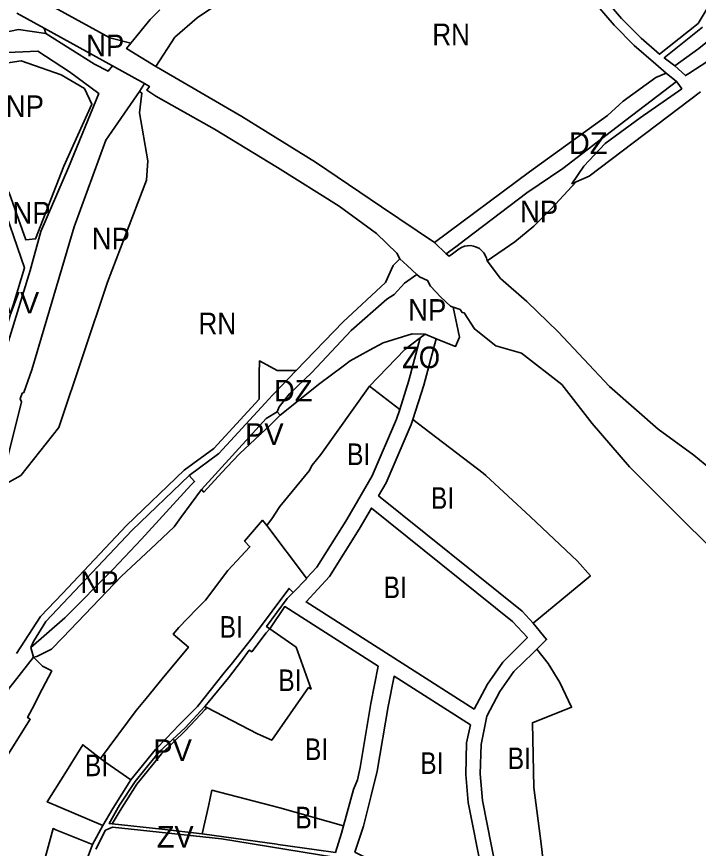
# Model space of a CAD drawing. Extents: x -650451 to -642268, y -1075216 to -1066610.
# Drawn here: x -645870 to -645397, y -1069586 to -1069009 of the extents above; entities that cross this region are included whole.
import ezdxf

# ---------------------------------------------------------------- set-up
doc = ezdxf.new("R2010")
doc.units = 0
doc.header["$LTSCALE"] = 6
doc.layers.add('1', color=7, linetype='Continuous', lineweight=35)
doc.layers.add('2', color=7, linetype='Continuous')
doc.layers.add('3', color=7, linetype='Continuous')

msp = doc.modelspace()

# ---------------------------------------------------------------- linework, layer by layer
at = {"layer": '1'}
for p, q in [((-645849.73, -1069020.52), (-645850.79, -1069016.84)), ((-645412.13, -1069053.74), (-645419.17, -1069048.02)), ((-645781.12, -1069055.29), (-645784.69, -1069060.74)), ((-645571.9, -1069173.43), (-645579.94, -1069165.52)), ((-645586.39, -1069229.32), (-645589.844, -1069231.908)), ((-645578.713, -1069232.375), (-645586.39, -1069229.32)), ((-645625.11, -1069265.42), (-645604.114, -1069281.49)), ((-645689.02, -1069283.19), (-645687.12, -1069285.4)), ((-645696.19, -1069362.01), (-645668.722, -1069398.75)), ((-645860.14, -1069446.69), (-645858.23, -1069453.6)), ((-645737.897, -1069488.534), (-645739.3, -1069487.81)), ((-645817.3, -1069583.61), (-645810.08, -1069570.39))]:
    msp.add_line(p, q, dxfattribs=at)
for points in [[(-645390.75, -1069003.09), (-645397.01, -1069013.46), (-645423.753, -1069034.862), (-645436.6, -1069023.76), (-645450.17, -1069010.02), (-645462.64, -1068995.27), (-645473.98, -1068979.47), (-645532.39, -1068890.9), (-645531.66, -1068887.61), (-645524.13, -1068883.52), (-645515.12, -1068880), (-645491.61, -1068872.47), (-645480.68, -1068870.12), (-645469.68, -1068869.93), (-645458.84, -1068871.88), (-645448.43, -1068875.95), (-645384.33, -1068908.58)], [(-645545.679, -1068882.991), (-645586.28, -1068907.71), (-645690.34, -1068973.16), (-645744.65, -1069009.71), (-645760.07, -1069023.11), (-645773.38, -1069043.46)], [(-645419.17, -1069048.02), (-645426.46, -1069041.78), (-645441.38, -1069028.88), (-645455.35, -1069014.76), (-645468.16, -1068999.57), (-645479.67, -1068983.55), (-645534.94, -1068899.86), (-645541.34, -1068889.93), (-645545.679, -1068882.991)], [(-644952.47, -1069036.35), (-644988.11, -1069042.51), (-645029.47, -1069037.71), (-645059.3, -1069027.45), (-645090.35, -1069010.56), (-645122.25, -1068993.21), (-645131.73, -1068995.69), (-645159.37, -1068981.11), (-645189.84, -1068969.91), (-645218.85, -1068964.3), (-645232.4, -1068961.67), (-645255.21, -1068962.49), (-645275.45, -1068964.38), (-645292.77, -1068966.91), (-645311.99, -1068972.74), (-645328.55, -1068980.37), (-645350.17, -1068993.33), (-645371.56, -1069010.81), (-645396.53, -1069030.88), (-645413.29, -1069042.92)], [(-645413.29, -1069042.92), (-645405.852, -1069049.677), (-645403.6, -1069048.22), (-645381.75, -1069034.17), (-645341.31, -1069006.42), (-645323.59, -1068997.12), (-645305.04, -1068989.18), (-645286.67, -1068983.85), (-645256.29, -1068978.12), (-645222.7, -1068978.86), (-645196.42, -1068982.87), (-645171.63, -1068991.63), (-645128.94, -1069015.1), (-645114.52, -1069020.11), (-645096.97, -1069036.63)], [(-645790.53, -1069027.19), (-645805.16, -1069023.52), (-645843.56, -1069002.41), (-645848.18, -1069000.48), (-645852.91, -1068999.62), (-645856.26, -1068997.79)], [(-645869.83, -1069006.45), (-645850.79, -1069016.84)], [(-645770.47, -1069003.97), (-645777.16, -1069010.72), (-645790.53, -1069027.19)], [(-645849.73, -1069020.52), (-645868.65, -1069017.82), (-645892.13, -1069022.51), (-645915.93, -1069031.93), (-645925.49, -1069038.22), (-645933.84, -1069055.44), (-645930.96, -1069081.23), (-645913.85, -1069102.71), (-645898.51, -1069130.56), (-645898.3, -1069130.96)], [(-645850.79, -1069016.84), (-645803.29, -1069042.92), (-645781.12, -1069055.29)], [(-645413.29, -1069042.92), (-645420.586, -1069037.45), (-645393.954, -1069016.138)], [(-645803.29, -1069042.92), (-645806.26, -1069046.58), (-645815.87, -1069041.86), (-645849.73, -1069020.52)], [(-645773.38, -1069043.46), (-645793.638, -1069031.021), (-645790.53, -1069027.19)], [(-645886.75, -1069034.06), (-645855.25, -1069032.83), (-645833.18, -1069047.08), (-645812.79, -1069062.17), (-645833.93, -1069113.56), (-645853.19, -1069157.89), (-645860.44, -1069185.14), (-645878.89, -1069245.47)], [(-645579.94, -1069165.52), (-645616.63, -1069140.8), (-645662.44, -1069109.89), (-645713.61, -1069078.06), (-645770.04, -1069045.34), (-645773.38, -1069043.46)], [(-645419.17, -1069048.02), (-645426.3, -1069051.02), (-645449.03, -1069067.42), (-645459.91, -1069077.37), (-645514.08, -1069116.5), (-645579.94, -1069165.52)], [(-645781.12, -1069055.29), (-645777.73, -1069057.2), (-645779.49, -1069059.92), (-645773.29, -1069063.99), (-645732.65, -1069086.82), (-645688.87, -1069113.44), (-645646.08, -1069140.37), (-645620.2, -1069159.26), (-645606.11, -1069172.98), (-645603.91, -1069176.86)], [(-645571.9, -1069173.43), (-645565.1, -1069168.65), (-645558.2, -1069163.37), (-645515.99, -1069131.1), (-645490.83, -1069114.27), (-645447.18, -1069080.79), (-645412.13, -1069053.74)], [(-645481.72, -1069123.47), (-645484.616, -1069124.845), (-645476.39, -1069112.56), (-645461.59, -1069096.91), (-645437.22, -1069079.02), (-645408.417, -1069058.81), (-645410.47, -1069055.83), (-645412.13, -1069053.74)], [(-645938.399, -1069347.452), (-645938.89, -1069341.56), (-645935.33, -1069340.64), (-645921.56, -1069346.6), (-645889.29, -1069330.52), (-645877.15, -1069319.06), (-645866.45, -1069276.32), (-645867.42, -1069274.21), (-645866.02, -1069270.26), (-645864.96, -1069269.78), (-645859.43, -1069254.08), (-645829.96, -1069154.65), (-645807.89, -1069094.51), (-645784.69, -1069060.74)], [(-645938.399, -1069347.452), (-645933.792, -1069352.53), (-645913.23, -1069356.892), (-645893.291, -1069341.938), (-645867.026, -1069327.317), (-645840.644, -1069294.052), (-645806.806, -1069193.112), (-645779.685, -1069122.296), (-645778.75, -1069108.98), (-645784.52, -1069075.66), (-645783.02, -1069061.84), (-645784.69, -1069060.74)], [(-645395.34, -1069060.89), (-645472.56, -1069119.53), (-645481.72, -1069123.47)], [(-645481.72, -1069123.47), (-645499.07, -1069142.13), (-645511.11, -1069154.16), (-645524.19, -1069165.11), (-645543.43, -1069178.39)], [(-645882.82, -1069243.58), (-645864.51, -1069183.09), (-645881.95, -1069132.83)], [(-645571.9, -1069173.43), (-645569.81, -1069175.03), (-645567.5, -1069173.46), (-645562.95, -1069170.06), (-645561.21, -1069169.02), (-645559.15, -1069168.24), (-645557.15, -1069167.85), (-645554.96, -1069167.8), (-645552.94, -1069168.1), (-645550.86, -1069168.77), (-645548.79, -1069169.88), (-645547.32, -1069171.06), (-645545.78, -1069172.76), (-645544.75, -1069174.39), (-645543.86, -1069176.51), (-645543.43, -1069178.39)], [(-645603.91, -1069176.86), (-645608.71, -1069181.51), (-645613.9, -1069193.45), (-645643.34, -1069220.59), (-645675.823, -1069254.48)], [(-645603.91, -1069176.86), (-645599, -1069181.48), (-645592.24, -1069187.73)], [(-645184.88, -1069596.58), (-645202.56, -1069568.23), (-645230.1, -1069525.98), (-645253.4, -1069493.06), (-645278.31, -1069461.33), (-645281.4, -1069458.4), (-645290.5, -1069449.03), (-645299.61, -1069437.97), (-645306.16, -1069425.55), (-645314.14, -1069412.54), (-645321.1, -1069405.21), (-645326.59, -1069396.64), (-645350.63, -1069363.98), (-645371.12, -1069339.47), (-645376.38, -1069332.65), (-645400.07, -1069313.32), (-645424.8, -1069295.24), (-645458.45, -1069265.56), (-645494.13, -1069227.63), (-645515.89, -1069206.66), (-645534.25, -1069190.56), (-645543.43, -1069178.39)], [(-645592.24, -1069187.73), (-645600.78, -1069193.73), (-645607.9, -1069201.68), (-645612.93, -1069204.86), (-645637.74, -1069226.64), (-645665.06, -1069255.95), (-645680.57, -1069270.58), (-645687.76, -1069279.6), (-645689.02, -1069283.19)], [(-645567.069, -1069210.45), (-645568.9, -1069209.87), (-645575.58, -1069203.57), (-645582.63, -1069195.88), (-645584.73, -1069191.88), (-645590.41, -1069189.45), (-645592.24, -1069187.73)], [(-645567.069, -1069210.45), (-645562.62, -1069231.33), (-645565.28, -1069237.72), (-645578.713, -1069232.375)], [(-645368.13, -1069397.37), (-645405.7, -1069360.27), (-645444.62, -1069321.35), (-645470.44, -1069291.24), (-645491.63, -1069264.25), (-645519.59, -1069242.38), (-645537.44, -1069237.41), (-645552.2, -1069225.59), (-645559.33, -1069214.54), (-645560.72, -1069214.25), (-645562.17, -1069212.02), (-645567.069, -1069210.45)], [(-645687.12, -1069285.4), (-645659.55, -1069263.6), (-645643.3, -1069251.4), (-645638.5, -1069247.87), (-645625, -1069240.36), (-645615.66, -1069235.18), (-645595.33, -1069228.99), (-645586.39, -1069229.32)], [(-645589.844, -1069231.908), (-645600.55, -1069239.93), (-645625.11, -1069265.42)], [(-645604.114, -1069281.49), (-645597.738, -1069261.522), (-645589.844, -1069231.908)], [(-645594.94, -1069288.511), (-645587.298, -1069264.578), (-645578.713, -1069232.375)], [(-645869.91, -1069451.02), (-645853.28, -1069425.27), (-645838.17, -1069409.28), (-645819.62, -1069389.66), (-645793.63, -1069362.15), (-645753.58, -1069323.64), (-645733.1, -1069308.58), (-645701.62, -1069274.36), (-645701.52, -1069256.86), (-645701.33, -1069247.86), (-645689, -1069254.5), (-645675.823, -1069254.48)], [(-645750.26, -1069327.38), (-645729.64, -1069312.18), (-645697.45, -1069277.16), (-645692.29, -1069271.66), (-645675.82, -1069254.48), (-645675.823, -1069254.48)], [(-645625.11, -1069265.42), (-645658.9, -1069312.83), (-645664.89, -1069320.2), (-645667, -1069324.06), (-645687.22, -1069349), (-645690.81, -1069354.28), (-645692.38, -1069356.67), (-645696.19, -1069362.01)], [(-645741.7, -1069337.03), (-645696.79, -1069287.7), (-645689.02, -1069283.19)], [(-645668.722, -1069398.75), (-645661.477, -1069390.91), (-645641.511, -1069359.099), (-645635.995, -1069349.527), (-645623.307, -1069327.508), (-645606.256, -1069288.199), (-645604.114, -1069281.49)], [(-645687.12, -1069285.4), (-645693.7, -1069292.31), (-645715.27, -1069312.44), (-645719.98, -1069317.09), (-645727.6, -1069325.19), (-645740.01, -1069338.86), (-645741.7, -1069337.03)], [(-645594.94, -1069288.511), (-645596.062, -1069292.027), (-645613.576, -1069332.402), (-645618.766, -1069341.409), (-645519.097, -1069421.579), (-645511.464, -1069429.794)], [(-645511.464, -1069429.794), (-645471.738, -1069397.026), (-645480.72, -1069386.96), (-645513.41, -1069356.18), (-645544.26, -1069327.35), (-645546.19, -1069325.81), (-645583.13, -1069297.55), (-645594.94, -1069288.511)], [(-645750.26, -1069327.38), (-645789.7, -1069365.42), (-645849.68, -1069428.67), (-645858.11, -1069442.69), (-645860.14, -1069446.69)], [(-645750.26, -1069327.38), (-645746.46, -1069331.59), (-645749.11, -1069334.12), (-645783.23, -1069371.55), (-645802.91, -1069392.33), (-645836.43, -1069426.19), (-645860.14, -1069446.69)], [(-645741.7, -1069337.03), (-645755.96, -1069356.58), (-645760.59, -1069362.92), (-645776.73, -1069378.22), (-645797.16, -1069397.28), (-645837.87, -1069439.86), (-645845.79, -1069447.9), (-645855.9, -1069452.94), (-645858.23, -1069453.6)], [(-645811.75, -1069523.81), (-645786.89, -1069490.51), (-645780.06, -1069482.21), (-645768.82, -1069468.54), (-645750.69, -1069446.48), (-645761.196, -1069437.423), (-645757.29, -1069432.85), (-645745.02, -1069420.25), (-645739.9, -1069415), (-645738.81, -1069413.89), (-645723.37, -1069393.24), (-645707.99, -1069376.88), (-645711.75, -1069372.87), (-645699.25, -1069358.42), (-645696.19, -1069362.01)], [(-645668.722, -1069398.75), (-645668.61, -1069398.9), (-645678.06, -1069408.54)], [(-645790.62, -1069538.59), (-645773.6, -1069517.71), (-645766, -1069509.66), (-645757, -1069500.51), (-645744.37, -1069487.69), (-645726.71, -1069465.63), (-645723.74, -1069461.93), (-645722.37, -1069460.21), (-645721.02, -1069458.62), (-645706.2, -1069439.77), (-645692.58, -1069421.49), (-645681.7, -1069406.9), (-645680.86, -1069405.77), (-645678.06, -1069408.54)], [(-645694.21, -1069433.78), (-645696.45, -1069432.21), (-645682.28, -1069412.88), (-645678.06, -1069408.54)], [(-645643.16, -1069570.6), (-645636.09, -1069545.31), (-645633.29, -1069538.7), (-645631.62, -1069530.161), (-645624.041, -1069485.561), (-645619.119, -1069459.68), (-645683.883, -1069418.357), (-645694.21, -1069433.78)], [(-645694.21, -1069433.78), (-645696.65, -1069436.71), (-645706.799, -1069449.699), (-645708.48, -1069448.63), (-645713.92, -1069456.05), (-645722.98, -1069467.92), (-645737.05, -1069485.06), (-645739.3, -1069487.81)], [(-645694.21, -1069433.78), (-645675.91, -1069446.56), (-645665.58, -1069475.61), (-645667.31, -1069474.6), (-645692.87, -1069511.229), (-645702.82, -1069506.64), (-645737.897, -1069488.534)], [(-645511.464, -1069429.794), (-645502.142, -1069441.313), (-645508.994, -1069447.955)], [(-645508.994, -1069447.955), (-645511.585, -1069450.466), (-645524.812, -1069463.425), (-645534.584, -1069477.365), (-645543.548, -1069494.404), (-645547.654, -1069514.049), (-645548.207, -1069534.609), (-645546.74, -1069552.954), (-645537.354, -1069600.095), (-645532.36, -1069625.648), (-645531.753, -1069637.96), (-645500.137, -1069632.833)], [(-645500.137, -1069632.833), (-645506, -1069583), (-645511, -1069544), (-645512, -1069499), (-645484.783, -1069488.256), (-645493, -1069471), (-645501, -1069458), (-645508.994, -1069447.955)], [(-645917.68, -1069620.16), (-645915.79, -1069573.09), (-645912.51, -1069562.49), (-645908.83, -1069550.61), (-645907.52, -1069546.36), (-645907.06, -1069544.88), (-645894.05, -1069513.84), (-645888.1, -1069500.82), (-645885.96, -1069497.27), (-645883.83, -1069493.87), (-645884.64, -1069493.36), (-645882.81, -1069490.44), (-645879.31, -1069484.84), (-645879.74, -1069484.57), (-645880.53, -1069484.08), (-645875.15, -1069474.99), (-645872.2, -1069471.51), (-645858.23, -1069453.6)], [(-645858.23, -1069453.6), (-645851.99, -1069459.64), (-645845.49, -1069463.04), (-645852.05, -1069475.74), (-645859.15, -1069489.47), (-645862.26, -1069495.5), (-645860.48, -1069496.62), (-645875.94, -1069521.19), (-645885.123, -1069517.463), (-645885.66, -1069518.71), (-645887.1, -1069521.95), (-645888.32, -1069524.69), (-645889.51, -1069527.34), (-645893.21, -1069535.65), (-645894.44, -1069538.39), (-645895.64, -1069541.08), (-645896.86, -1069543.82), (-645898.02, -1069546.92), (-645898.59, -1069548.21), (-645888.62, -1069552.14), (-645891.49, -1069568.99), (-645887.067, -1069570.398), (-645891.363, -1069649.02)], [(-645739.3, -1069487.81), (-645753.05, -1069502.47), (-645770.66, -1069519.07), (-645780.85, -1069531.55), (-645787.64, -1069539.88), (-645798.53, -1069556.3), (-645805.66, -1069569.03), (-645803.513, -1069569.263)], [(-645803.513, -1069569.263), (-645798.102, -1069559.972), (-645786.388, -1069541.673), (-645779.376, -1069532.962), (-645769.369, -1069520.672), (-645752.715, -1069504.328), (-645738.986, -1069489.868), (-645737.897, -1069488.534)], [(-645810.08, -1069570.39), (-645848.78, -1069553.91), (-645836.44, -1069534.5), (-645824.05, -1069514.34), (-645811.75, -1069523.81)], [(-645790.62, -1069538.59), (-645799.07, -1069532.8), (-645808.1, -1069526.61), (-645811.75, -1069523.81)], [(-645810.08, -1069570.39), (-645803.07, -1069558.62), (-645790.62, -1069538.59)], [(-645741.14, -1069576.19), (-645736.8, -1069556.91), (-645734.5, -1069545.89), (-645687.29, -1069558.04), (-645643.16, -1069570.6)], [(-645858.275, -1069622.412), (-645844.534, -1069572.473), (-645842.68, -1069573.33), (-645817.3, -1069583.61)], [(-645649.91, -1069592.39), (-645727.71, -1069579.61), (-645803.33, -1069571.62), (-645808.18, -1069573.7), (-645814.82, -1069586.81)], [(-645803.513, -1069569.263), (-645769.04, -1069573), (-645741.14, -1069576.19)], [(-645643.16, -1069570.6), (-645644.56, -1069575.61), (-645648.68, -1069589.06)], [(-645741.14, -1069576.19), (-645689.41, -1069583.4), (-645688.37, -1069583.55), (-645661.92, -1069587.22), (-645648.68, -1069589.06)], [(-645821.66, -1069595.43), (-645817.3, -1069583.61)]]:
    msp.add_lwpolyline(points, dxfattribs=at)
for points in [[(-645822.85, -1069058.8), (-645838.99, -1069049.31), (-645866.69, -1069039.37), (-645898.57, -1069044.24), (-645913.8, -1069052.51), (-645916.2, -1069063.8), (-645905.94, -1069085.11), (-645874.98, -1069131.01), (-645863.38, -1069163.79), (-645856.76, -1069163.17), (-645837.21, -1069112.54), (-645817.59, -1069069.6)], [(-645552.336, -1069489.579), (-645669.039, -1069415.116), (-645652.804, -1069397.548), (-645632.191, -1069364.707), (-645623.694, -1069349.962), (-645525.761, -1069428.736), (-645515.509, -1069439.769), (-645532.534, -1069456.978), (-645543.158, -1069472.134)], [(-645555.072, -1069500.545), (-645608.04, -1069466.749), (-645612.028, -1069487.724), (-645619.662, -1069532.642), (-645623.814, -1069549.548), (-645629.102, -1069570.857), (-645635.153, -1069588.78), (-645541.922, -1069635.264), (-645542.336, -1069626.862), (-645547.188, -1069602.035), (-645556.685, -1069554.337), (-645558.241, -1069534.874), (-645557.65, -1069512.879)]]:
    msp.add_lwpolyline(points, close=True, dxfattribs=at)

# ---------------------------------------------------------------- texts
at = {"layer": '2'}
for s, width, p in [('NP', 0.95, (-645821.675, -1069036.304)), ('NP', 0.95, (-645872.804, -1069152.425)), ('NP', 0.95, (-645520.633, -1069151.595)), ('NP', 0.95, (-645598.216, -1069219.941)), ('NP', 0.95, (-645825.607, -1069408.911)), ('BI', 0.85, (-645729.045, -1069440)), ('BI', 0.85, (-645688.316, -1069477.049)), ('BI', 0.85, (-645676.494, -1069572.366))]:
    msp.add_text(s, height=15, dxfattribs=dict(at, width=width)).set_placement(p)
for s, p in [('DZ', (-645486.694, -1069104.187)), ('VV', (-645880.931, -1069214.877)), ('DZ', (-645691.366, -1069275.98)), ('PV', (-645711.368, -1069306.16))]:
    msp.add_text(s, height=15, dxfattribs=at).set_placement(p)
at = {"layer": '3'}
for s, width, p in [('RN', 0.9, (-645581.442, -1069028.621)), ('NP', 0.95, (-645877.386, -1069078.485)), ('NP', 0.95, (-645817.713, -1069170.404)), ('RN', 0.9, (-645743.649, -1069229.342)), ('ZO', 0.95, (-645602.511, -1069252.874)), ('BI', 0.85, (-645640.594, -1069320.126)), ('BI', 0.85, (-645582.452, -1069350.494)), ('BI', 0.85, (-645615.226, -1069412.526)), ('BI', 0.85, (-645669.85, -1069524.924)), ('BI', 0.85, (-645589.857, -1069534.552)), ('BI', 0.85, (-645529.122, -1069531.219)), ('BI', 0.85, (-645822.522, -1069536.127))]:
    msp.add_text(s, height=15, dxfattribs=dict(at, width=width)).set_placement(p)
for s, p in [('PV', (-645775.009, -1069525.609)), ('ZV', (-645772.661, -1069585.671))]:
    msp.add_text(s, height=15, dxfattribs=at).set_placement(p)

doc.saveas('drawing.dxf')
